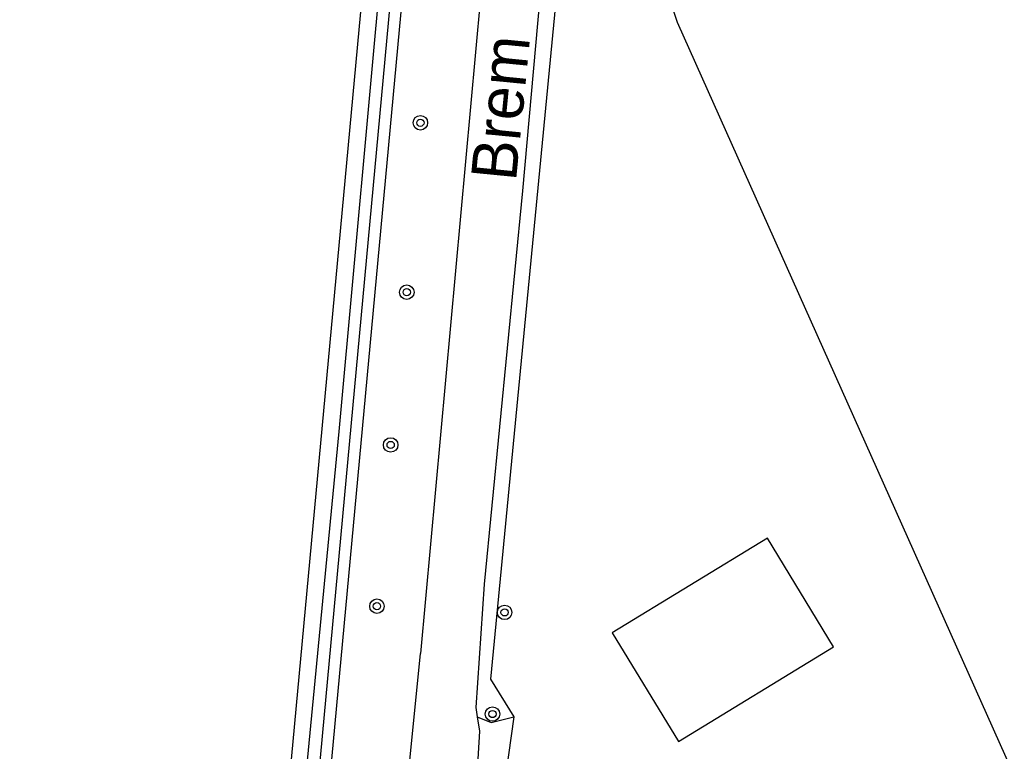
# Model space of a CAD drawing. Extents: x 136000 to 141000, y 400494 to 402006.
# Drawn here: x 138339.9 to 138394.1, y 400900.2 to 400940.6 of the extents above; entities that cross this region are included whole.
import ezdxf

# ---------------------------------------------------------------- set-up
doc = ezdxf.new("R2010")
doc.units = 0
for name, color, linetype in [('gg-afsc-draadraster', 7, 'Continuous'), ('gg-afsc-erfafscheiding', 7, 'Continuous'), ('gg-afsc-lijn draadraster', 7, 'Continuous'), ('gg-anno-openbare ruimte label', 7, 'Continuous'), ('gg-bbg-bijgebouw', 7, 'Continuous'), ('gg-knt-onverhard', 7, 'Continuous'), ('gg-knt-verharding', 7, 'Continuous'), ('gg-kntw-bovenkant insteek waterloop', 7, 'Continuous'), ('gg-kntw-waterlijn', 7, 'Continuous'), ('gt-grn-groengrens', 7, 'Continuous'), ('gt-grn-weggrens', 7, 'Continuous'), ('gt-symb-boom', 7, 'Continuous')]:
    doc.layers.add(name, color=color, linetype=linetype)

# ---------------------------------------------------------------- blocks, each defined once
blk = doc.blocks.new('gt0-BOOM')
at = {"layer": 'gt-symb-boom'}
for radius in [0.4, 0.2]:
    blk.add_circle((0, 0), radius, dxfattribs=at)

msp = doc.modelspace()

# ---------------------------------------------------------------- linework, layer by layer
at = {"layer": 'gg-afsc-draadraster'}
msp.add_lwpolyline([(138398.436, 400891.012), (138397.02, 400893.92), (138376.238, 400940.416), (138372.285, 400952.391), (138375.334, 400955.748), (138396.384, 400962.651), (138437.739, 400976.204)], dxfattribs=at)
at = {"layer": 'gg-afsc-erfafscheiding'}
msp.add_line((138373.983, 400988.015), (138365.923, 400904.169), dxfattribs=at)
at = {"layer": 'gg-afsc-lijn draadraster'}
msp.add_lwpolyline([(138398.436, 400891.012), (138397.02, 400893.92), (138376.238, 400940.416), (138372.285, 400952.391), (138375.334, 400955.748), (138396.384, 400962.651), (138437.739, 400976.204)], dxfattribs=at)
at = {"layer": 'gg-bbg-bijgebouw'}
msp.add_line((138372.641, 400906.721), (138376.291, 400900.732), dxfattribs=at)
msp.add_lwpolyline([(138376.291, 400900.732), (138384.855, 400905.951), (138381.205, 400911.94), (138372.641, 400906.721)], dxfattribs=at)
at = {"layer": 'gg-knt-onverhard'}
msp.add_lwpolyline([(138365.191, 400902.087), (138365.963, 400901.77), (138367.215, 400902.088)], dxfattribs=at)
at = {"layer": 'gg-knt-verharding'}
for p, q in [((138370.709, 401000), (138362.055, 400905.577)), ((138372.809, 400988.128), (138367.677, 400931.126)), ((138358.39, 400869.292), (138362.055, 400905.577))]:
    msp.add_line(p, q, dxfattribs=at)
for points in [[(138367.677, 400931.126), (138365.578, 400909.403), (138365.109, 400902.6), (138365.191, 400902.087)], [(138365.191, 400902.087), (138365.317, 400901.298), (138364.904, 400894.519), (138364.693, 400894.125), (138364.511, 400893.718)]]:
    msp.add_lwpolyline(points, dxfattribs=at)
at = {"layer": 'gg-kntw-bovenkant insteek waterloop'}
for p, q in [((138366.448, 401000), (138354.333, 400869.53)), ((138351.834, 400866.413), (138362.915, 400985.754))]:
    msp.add_line(p, q, dxfattribs=at)
at = {"layer": 'gg-kntw-waterlijn'}
for points in [[(138302.859, 400828.218), (138308.485, 400831.32), (138314.151, 400834.978), (138332.858, 400847.347), (138350.427, 400858.964), (138351.766, 400860.346), (138352.626, 400862.472), (138353.066, 400864.924), (138353.73, 400869.991), (138354.313, 400875.777), (138360.104, 400938.385), (138364.564, 400986.599), (138366.645, 401009.09), (138366.212, 401009.481), (138365.863, 401009.294)], [(138365.863, 401009.294), (138365.159, 401000.032), (138363.184, 400979.668), (138359.996, 400944.716), (138357.544, 400917.841), (138352.637, 400866.794), (138352.409, 400864.422), (138351.855, 400862.402), (138350.857, 400860.677), (138348.51, 400858.472), (138326.47, 400844.141), (138307.845, 400832.03), (138305.214, 400830.501)]]:
    msp.add_lwpolyline(points, dxfattribs=at)
at = {"layer": 'gt-grn-groengrens'}
msp.add_line((138365.923, 400904.169), (138367.215, 400902.088), dxfattribs=at)
at = {"layer": 'gt-grn-weggrens'}
msp.add_line((138367.215, 400902.088), (138366.164, 400894.781), dxfattribs=at)

# ---------------------------------------------------------------- block references
at = {"layer": 'gt-symb-boom'}
for p in [(138362.05, 400934.877), (138361.297, 400925.525), (138360.409, 400917.092), (138359.652, 400908.193), (138366.697, 400907.853), (138366.028, 400902.241)]:
    msp.add_blockref('gt0-BOOM', p, dxfattribs=at)

# ---------------------------------------------------------------- texts
at = {"layer": 'gg-anno-openbare ruimte label'}
msp.add_text('Brem', height=2.5, rotation=84.4, dxfattribs=at).set_placement((138367.322, 400931.607))

doc.saveas('drawing.dxf')
